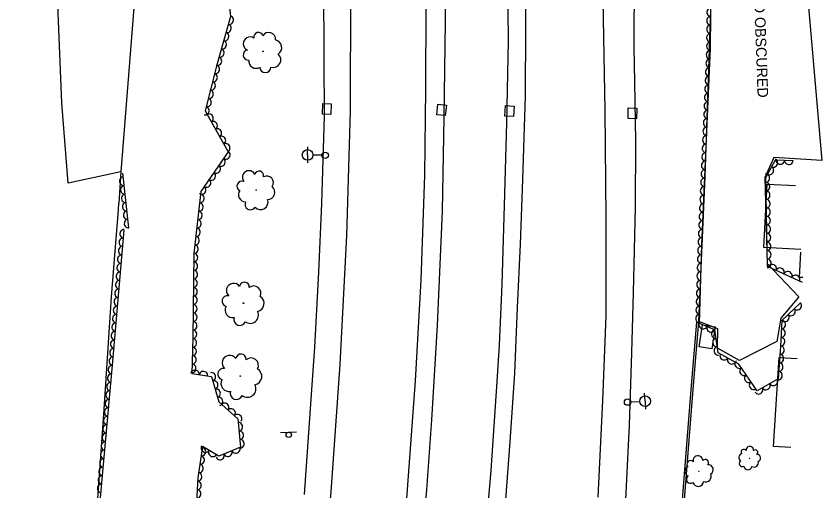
# Model space of a CAD drawing. Extents: x 1722896 to 1754269, y 648279 to 666297.
# Drawn here: x 1725645.5 to 1726023.6, y 660733.7 to 660956.7 of the extents above; entities that cross this region are included whole.
import ezdxf

# ---------------------------------------------------------------- set-up
doc = ezdxf.new("R2010")
doc.units = 0
for name, color, linetype in [('DESIGN - CENTERLINE - Proposed Text', 7, 'Continuous'), ('DESIGN - PUBLIC HEARING - Shapes', 7, 'Continuous'), ('DESIGN - SCRATCH - User 1', 7, 'Continuous'), ('SURVEY - CENTERLINE - Preliminary', 7, 'Continuous'), ('SURVEY - CENTERLINE - Preliminary Text', 7, 'Continuous'), ('SURVEY - DRAINAGE - Natural Features', 7, 'Continuous'), ('SURVEY - DTM - Breaklines', 7, 'Continuous'), ('SURVEY - VEGETATION - Features with Text', 7, 'Continuous')]:
    doc.layers.add(name, color=color, linetype=linetype)

msp = doc.modelspace()

# ---------------------------------------------------------------- linework, layer by layer
at = {"layer": 'DESIGN - CENTERLINE - Proposed Text'}
for points in [[(1726013.65, 660846.99), (1725996.29, 660847.96), (1725997.95, 660877.79), (1726011.23, 660877.05)], [(1726014.7, 660833.9), (1726013.09, 660833.99), (1726013.75, 660845.74)], [(1726008.97, 660754.08), (1726000.79, 660754.62), (1726003.59, 660796.39), (1726012.02, 660795.82)]]:
    msp.add_lwpolyline(points, dxfattribs=at)
msp.add_lwpolyline([(1725965.99, 660801.39), (1725967.58, 660811.62), (1725973.51, 660810.69), (1725971.91, 660800.46)], close=True, dxfattribs=at)
at = {"layer": 'DESIGN - PUBLIC HEARING - Shapes'}
msp.add_line((1725769.57, 660761.06), (1725777.06, 660761.46), dxfattribs=at)
msp.add_circle((1725773.41, 660760.04), 1.25, dxfattribs=at)
at = {"layer": 'DESIGN - SCRATCH - User 1'}
for points in [[(1725964.76, 660812.97), (1725962.41, 660785.08), (1725960.28, 660759.37), (1725958.31, 660733.51), (1725954.36, 660683.66), (1725952.07, 660657.59), (1725948.89, 660632.28), (1725946.62, 660607.52), (1725944.1, 660581.64), (1725941.41, 660554.09), (1725936.71, 660508.09), (1725934.2, 660487.2), (1725929.99, 660453.12), (1725927.54, 660429.25), (1725923.58, 660391.25), (1725922.24, 660377.04), (1725920.23, 660353.6), (1725916.91, 660331.25)], [(1725965.72, 660813.11), (1725963.37, 660785.22), (1725961.24, 660759.5), (1725959.27, 660733.65), (1725955.32, 660683.8), (1725953.03, 660657.73), (1725949.85, 660632.42), (1725947.58, 660607.66), (1725945.06, 660581.78), (1725942.37, 660554.23), (1725937.67, 660508.23), (1725935.16, 660487.34), (1725930.95, 660453.26), (1725928.5, 660429.39), (1725924.54, 660391.39), (1725923.2, 660377.18), (1725921.19, 660353.74), (1725917.87, 660331.39)]]:
    msp.add_lwpolyline(points, dxfattribs=at)
at = {"layer": 'SURVEY - CENTERLINE - Preliminary'}
for points in [[(1726007.91, 661069.2), (1726023.56, 660888.87), (1726001.03, 660890.23), (1725996.8, 660880.8), (1725997.91, 660840.46), (1726012.7, 660824.79), (1726004.23, 660814.84), (1726002.4, 660803.88), (1725984.86, 660794.96), (1725974.53, 660800.76), (1725974.77, 660809.78), (1725965.86, 660813.32), (1725968.83, 660881.15), (1725971.5, 660959.67), (1725969.95, 660995.93), (1725949.23, 660998.57), (1725952.54, 661024.56), (1725964.48, 661039.09), (1726000.65, 661066.55), (1726007.91, 661069.2)], [(1725689.81, 660992.86), (1725701.19, 660966.72), (1725694.66, 660883.5), (1725669.91, 660878.22), (1725667, 660915.97), (1725663.85, 660992.93), (1725670.7, 660996.18), (1725682.72, 660994.17), (1725689.81, 660992.86)]]:
    msp.add_lwpolyline(points, dxfattribs=at)
at = {"layer": 'SURVEY - CENTERLINE - Preliminary Text'}
for points in [[(1725882.65, 661488.6), (1725887.43, 661441.03), (1725891.16, 661401.2), (1725894.21, 661369.06), (1725896.83, 661342.55), (1725900.16, 661306.86), (1725905.01, 661252.63), (1725909.24, 661205.81), (1725912.6, 661161.82), (1725915.16, 661123), (1725917.58, 661078.66), (1725919.33, 661028.98), (1725920.65, 660972.91), (1725921.79, 660912.33), (1725922.26, 660861.98), (1725922.14, 660815.74), (1725920.61, 660776.1), (1725918.46, 660730.72)], [(1725850.38, 661458.29), (1725852.11, 661440.14), (1725855.16, 661407.46), (1725858.44, 661371.48), (1725861.51, 661337.08), (1725864.38, 661306.64), (1725866.99, 661277.47), (1725870.91, 661235.41), (1725874.21, 661199.04), (1725876.76, 661167.16), (1725879.26, 661131.16), (1725881.43, 661091.84), (1725883.15, 661054.79), (1725883.98, 661017.87), (1725884.52, 660990.23), (1725884.47, 660951.35), (1725884.26, 660919.29), (1725883.12, 660879.88), (1725881.96, 660849.54), (1725880.63, 660819.91), (1725879.34, 660788.96), (1725877.07, 660756.76), (1725874.7, 660723.38)], [(1725807.33, 661411.86), (1725812.88, 661355.2), (1725818.9, 661295.47), (1725823.29, 661245.81), (1725827.97, 661196.43), (1725831.02, 661151.66), (1725833.78, 661100.42), (1725836.27, 661050.81), (1725837.58, 661005.56), (1725837.75, 660961.7), (1725837.61, 660922.43), (1725837.05, 660881.93), (1725835.32, 660832.66), (1725832.68, 660785.4), (1725827.8, 660719.5)], [(1725728.96, 660271.57), (1725736.84, 660319.45), (1725741.97, 660349.62), (1725746.86, 660380.48), (1725751.6, 660410.3), (1725759.59, 660459.52), (1725768.3, 660518.06), (1725773.17, 660549.93), (1725779.09, 660594.26), (1725783.61, 660633.08), (1725788.65, 660681.99), (1725793.27, 660733.35), (1725797.48, 660793.02), (1725800.62, 660853.69), (1725802.4, 660912.05), (1725802.48, 660967.9), (1725801.7, 661028.34), (1725799.38, 661082.27), (1725795.89, 661143.56), (1725791.45, 661203.59), (1725786.88, 661256.69), (1725781.88, 661309.57), (1725775.06, 661380.7), (1725775.13, 661380.09)], [(1725911.19, 661295.98), (1725914.08, 661263.69), (1725916.66, 661234.54), (1725918.15, 661211.97), (1725920.46, 661191.54), (1725922.99, 661159.9), (1725925.22, 661123.43), (1725928.43, 661115.89), (1725929.22, 661111.03), (1725929.88, 661107.92), (1725929.57, 661098.85), (1725930.44, 661095.8), (1725931.29, 661065.89), (1725932.77, 661047.71), (1725933.68, 661016.34), (1725934.74, 660993.73), (1725935.54, 660975.5), (1725935.32, 660942.11), (1725935.58, 660925.69)], [(1725863.35, 661221.33), (1725865.5, 661198.17), (1725868.32, 661164.09), (1725870.85, 661130.86), (1725873.38, 661090.9), (1725874.54, 661060.17), (1725875.52, 661025.05), (1725875.94, 660988.02), (1725876.37, 660945.02), (1725875.62, 660906.56), (1725874.47, 660867.75), (1725873.32, 660830.57), (1725872.11, 660802.18), (1725871.01, 660785.12), (1725868.22, 660743.22), (1725865.64, 660712.83)], [(1725787.07, 661074.99), (1725788.19, 661053.42), (1725788.94, 661025.96), (1725789.49, 660999.03), (1725789.78, 660972.07), (1725789.9, 660936.6), (1725789.98, 660909.65), (1725788.75, 660868.67), (1725787.37, 660836.42), (1725785.47, 660801.16), (1725783.29, 660770), (1725780.64, 660732.07)], [(1725846.63, 660986.68), (1725846.78, 660953.99), (1725846.23, 660909.1), (1725845.4, 660865.04), (1725842.97, 660811.42), (1725840.32, 660767.12), (1725837.96, 660734.16), (1725835.39, 660704.34)], [(1725935.58, 660925.69), (1725936.15, 660897.94), (1725936, 660866.99), (1725935.07, 660826.95), (1725934.27, 660798.6), (1725933.12, 660764.62), (1725931.32, 660726.5), (1725928.82, 660689.24), (1725926.15, 660657.03), (1725922.66, 660621.88), (1725919.53, 660590.04), (1725916.58, 660560.97), (1725912.87, 660530.26), (1725908.78, 660496.64), (1725905.43, 660470.14), (1725900.97, 660436.07), (1725896.61, 660407.57), (1725892.97, 660380.74), (1725888.51, 660352.3), (1725884.1, 660319.32), (1725883.17, 660311.92)], [(1725694.66, 660883.5), (1725693.69, 660868.77)], [(1725645.47, 660249.62), (1725649.16, 660275.57), (1725652.62, 660307.82), (1725655.71, 660341.47), (1725658.47, 660369.22), (1725661.32, 660396.88), (1725660.85, 660423.2), (1725662.81, 660475.3), (1725666.24, 660517.03), (1725669.16, 660557.67), (1725676.51, 660629.28), (1725679.88, 660677.84), (1725682.93, 660717.09), (1725686.66, 660769.56), (1725690.23, 660824.91), (1725693.59, 660865.74), (1725693.69, 660868.77)]]:
    msp.add_lwpolyline(points, dxfattribs=at)
at = {"layer": 'SURVEY - DRAINAGE - Natural Features'}
for p, q in [((1725791.27, 660913.07), (1725791.27, 660913.07)), ((1725845.14, 660912.65), (1725845.14, 660912.65)), ((1725876.98, 660912.07), (1725876.98, 660912.07)), ((1725934.64, 660911), (1725934.64, 660911))]:
    msp.add_line(p, q, dxfattribs=at)
for points in [[(1725789.36, 660915.64), (1725793.36, 660915.49), (1725793.18, 660910.49), (1725789.18, 660910.64), (1725789.36, 660915.64)], [(1725843.42, 660915.34), (1725847.39, 660914.92), (1725846.87, 660909.95), (1725842.89, 660910.37), (1725843.42, 660915.34)], [(1725875.12, 660914.67), (1725879.11, 660914.45), (1725878.84, 660909.46), (1725874.84, 660909.68), (1725875.12, 660914.67)], [(1725932.67, 660913.52), (1725936.67, 660913.48), (1725936.61, 660908.48), (1725932.62, 660908.52), (1725932.67, 660913.52)]]:
    msp.add_lwpolyline(points, dxfattribs=at)
at = {"layer": 'SURVEY - DTM - Breaklines'}
for p, q in [((1725782.27, 660891.47), (1725782.36, 660895.22)), ((1725782.27, 660891.47), (1725782.17, 660887.72)), ((1725789.01, 660891.31), (1725784.76, 660891.41)), ((1725940.61, 660775.87), (1725940.4, 660779.62)), ((1725933.87, 660775.5), (1725938.11, 660775.73)), ((1725940.61, 660775.87), (1725940.82, 660772.13))]:
    msp.add_line(p, q, dxfattribs=at)
for centre, radius in [((1725782.27, 660891.47), 2.5), ((1725790.51, 660891.27), 1.5), ((1725932.37, 660775.41), 1.5), ((1725940.61, 660775.87), 2.5)]:
    msp.add_circle(centre, radius, dxfattribs=at)
at = {"layer": 'SURVEY - VEGETATION - Features with Text'}
for points in [[(1726013.54, 660821.99), (1726004.75, 660813.76), (1726004.2, 660801.55), (1726002.99, 660786.32), (1725993.18, 660780.68), (1725984.63, 660793.26), (1725974.96, 660798.61), (1725973.29, 660809.42), (1725966.18, 660812.37), (1725967.27, 660849.44), (1725969.18, 660891.79), (1725971.33, 660941.58), (1725971.57, 660972.94), (1725970.14, 660995.98), (1725959.41, 660998.03), (1725962.67, 661028.25), (1725975.26, 661045.51), (1725998.68, 661062.54)], [(1725743.65, 660978.41), (1725746.09, 660956.5), (1725739.43, 660933.22), (1725734.14, 660912.19), (1725744.97, 660892.89), (1725732.2, 660874.37), (1725728.81, 660845.26), (1725728.36, 660805.66), (1725727.93, 660788.77), (1725737.15, 660787.42), (1725740.61, 660775.46), (1725749.55, 660767.62), (1725750.78, 660754.23), (1725740.64, 660750.03), (1725732.91, 660754.58), (1725730.7, 660739.88), (1725729.35, 660714.95)], [(1726010.04, 660888.78), (1726001.67, 660889.09), (1725997.18, 660880.74), (1725997.92, 660839.26), (1726014.35, 660831.69)], [(1725698.34, 660857.25), (1725695.49, 660882.98)], [(1725683.8, 660716.64), (1725690.77, 660792.82), (1725696.13, 660856.12)]]:
    msp.add_lwpolyline(points, dxfattribs=at)
for centre, radius in [((1725761.37, 660940.07), 0.111), ((1725758.11, 660874.94), 0.108), ((1725752.17, 660821.87), 0.118), ((1725750.63, 660787.62), 0.123), ((1725989.56, 660748.95), 0.061), ((1725965.8, 660742.83), 0.0798)]:
    msp.add_circle(centre, radius, dxfattribs=at)
for centre, radius, start, end in [((1725755.24, 660943.7), 3.17, 55.3971, 248.8168), ((1725759.16, 660946.84), 2.18, 15.3764, 194.122), ((1725764.01, 660945.84), 3.18, 353.2602, 150.0491), ((1725766.52, 660941.91), 3.62, 302.313, 79.8372), ((1725754.44, 660938.36), 2.41, 98.0157, 275.3349), ((1725766.1, 660936.14), 3.59, 253.2088, 49.0473), ((1725758.05, 660935.56), 3.42, 173.3028, 300.1485), ((1725762.41, 660932.77), 2.65, 183.4617, 358.462), ((1725754.71, 660880.98), 3.08, 25.4807, 218.9004), ((1725759.53, 660881.73), 2.12, 345.46, 164.2056), ((1725751.43, 660876.87), 2.34, 68.0993, 245.4185), ((1725763.13, 660878.53), 3.09, 323.3438, 120.1327), ((1725753.12, 660872.76), 3.32, 143.3864, 270.2321), ((1725763.34, 660874), 3.52, 272.3966, 49.9208), ((1725755.45, 660868.28), 2.58, 153.5453, 328.5456), ((1725760.19, 660869.34), 3.5, 223.2924, 19.1309), ((1725747.48, 660827.8), 3.36, 34.3955, 227.8152), ((1725752.55, 660829.43), 2.31, 354.3748, 173.1204), ((1725756.98, 660826.58), 3.37, 332.2586, 129.0476), ((1725744.65, 660822.82), 2.56, 77.0141, 254.3333), ((1725757.98, 660821.74), 3.84, 281.3114, 58.8356), ((1725747.17, 660818.67), 3.63, 152.3012, 279.1469), ((1725755.36, 660816.18), 3.81, 232.2072, 28.0457), ((1725750.43, 660814.24), 2.81, 162.4601, 337.4604), ((1725745.66, 660793.81), 3.53, 34.7762, 228.1959), ((1725750.97, 660795.55), 2.43, 354.7555, 173.5012), ((1725755.64, 660792.6), 3.54, 332.6394, 129.4283), ((1725742.72, 660788.56), 2.69, 77.3949, 254.714), ((1725756.72, 660787.52), 4.03, 281.6921, 59.2163), ((1725745.4, 660784.22), 3.81, 152.6819, 279.5276), ((1725754.02, 660781.66), 4, 232.5879, 28.4264), ((1725748.85, 660779.6), 2.95, 162.8408, 337.8411), ((1725989.78, 660752.86), 1.74, 352.8188, 186.2384), ((1725965.38, 660747.94), 2.28, 0.7666, 194.1863), ((1725986.51, 660749.43), 1.88, 110.7245, 237.5701), ((1725986.97, 660751.9), 1.33, 35.4374, 212.7566), ((1725992.3, 660751.75), 1.2, 312.7981, 131.5437), ((1725993.04, 660749.12), 1.75, 290.6819, 87.4708), ((1725961.91, 660746.19), 1.74, 43.3853, 220.7045), ((1725968.86, 660746.95), 1.57, 320.746, 139.4916), ((1725970.29, 660743.68), 2.29, 298.6298, 95.4187), ((1725986.26, 660746.59), 1.46, 120.8834, 295.8837), ((1725991.76, 660746.9), 1.99, 239.7347, 17.2589), ((1725961.77, 660742.9), 2.46, 118.6724, 245.518), ((1725988.84, 660745.64), 1.98, 190.6305, 346.469), ((1725961.95, 660739.17), 1.91, 128.8313, 303.8316), ((1725969.03, 660740.57), 2.61, 247.6825, 25.2068), ((1725965.47, 660738.41), 2.59, 198.5784, 354.4169)]:
    msp.add_arc(centre, radius, start, end, dxfattribs=at)
for centre, major_axis in [((1725971.46, 660958.5), (0.01, 2)), ((1725745.59, 660954.74), (-0.55, -1.92)), ((1725971.43, 660954.5), (0.01, 2)), ((1725744.49, 660950.89), (-0.55, -1.92)), ((1725971.4, 660950.5), (0.01, 2)), ((1725743.39, 660947.05), (-0.55, -1.92)), ((1725971.37, 660946.5), (0.01, 2)), ((1725742.28, 660943.2), (-0.55, -1.92)), ((1725971.34, 660942.5), (0.01, 2)), ((1725741.18, 660939.36), (-0.55, -1.92)), ((1725971.2, 660938.5), (0.09, 2)), ((1725740.08, 660935.51), (-0.55, -1.92)), ((1725971.03, 660934.5), (0.09, 2)), ((1725739.03, 660931.65), (-0.49, -1.94)), ((1725970.85, 660930.51), (0.09, 2)), ((1725738.06, 660927.77), (-0.49, -1.94)), ((1725970.68, 660926.51), (0.09, 2)), ((1725737.08, 660923.9), (-0.49, -1.94)), ((1725970.51, 660922.52), (0.09, 2)), ((1725736.11, 660920.02), (-0.49, -1.94)), ((1725970.33, 660918.52), (0.09, 2)), ((1725735.13, 660916.14), (-0.49, -1.94)), ((1725970.16, 660914.52), (0.09, 2)), ((1725734.16, 660912.26), (-0.49, -1.94)), ((1725969.99, 660910.53), (0.09, 2)), ((1725736.06, 660908.76), (0.98, -1.74)), ((1725969.82, 660906.53), (0.09, 2)), ((1725738.02, 660905.27), (0.98, -1.74)), ((1725969.64, 660902.53), (0.09, 2)), ((1725739.98, 660901.79), (0.98, -1.74)), ((1725741.94, 660898.3), (0.98, -1.74)), ((1725743.89, 660894.81), (0.98, -1.74)), ((1725969.47, 660898.54), (0.09, 2)), ((1725969.3, 660894.54), (0.09, 2)), ((1725741.67, 660888.12), (-1.14, -1.65)), ((1725743.94, 660891.41), (-1.14, -1.65)), ((1725969.12, 660890.55), (0.09, 2)), ((1726000.9, 660887.67), (-0.95, -1.76)), ((1725739.4, 660884.82), (-1.14, -1.65)), ((1725968.94, 660886.55), (0.09, 2)), ((1725999.01, 660884.15), (-0.95, -1.76)), ((1726004.05, 660889.01), (-2, 0.07)), ((1726008.04, 660888.86), (-2, 0.07)), ((1725737.13, 660881.53), (-1.14, -1.65)), ((1725968.76, 660882.55), (0.09, 2)), ((1725997.18, 660880.61), (0.04, -2)), ((1725695.91, 660879.12), (-0.22, 1.99)), ((1725734.86, 660878.24), (-1.14, -1.65)), ((1725968.58, 660878.56), (0.09, 2)), ((1725997.25, 660876.61), (0.04, -2)), ((1725696.35, 660875.14), (-0.22, 1.99)), ((1725732.59, 660874.94), (-1.14, -1.65)), ((1725968.4, 660874.56), (0.09, 2)), ((1725997.33, 660872.61), (0.04, -2)), ((1725696.8, 660871.17), (-0.22, 1.99)), ((1725731.82, 660871.09), (-0.23, -1.99)), ((1725968.22, 660870.57), (0.09, 2)), ((1725997.4, 660868.61), (0.04, -2)), ((1725697.24, 660867.19), (-0.22, 1.99)), ((1725731.35, 660867.11), (-0.23, -1.99)), ((1725968.04, 660866.57), (0.09, 2)), ((1725697.68, 660863.22), (-0.22, 1.99)), ((1725730.89, 660863.14), (-0.23, -1.99)), ((1725967.86, 660862.57), (0.09, 2)), ((1725997.47, 660864.61), (0.04, -2)), ((1725698.12, 660859.24), (-0.22, 1.99)), ((1725730.43, 660859.17), (-0.23, -1.99)), ((1725967.68, 660858.58), (0.09, 2)), ((1725997.54, 660860.61), (0.04, -2)), ((1725695.99, 660854.42), (0.17, 1.99)), ((1725729.97, 660855.19), (-0.23, -1.99)), ((1725967.5, 660854.58), (0.09, 2)), ((1725997.61, 660856.61), (0.04, -2)), ((1725695.65, 660850.44), (0.17, 1.99)), ((1725729.51, 660851.22), (-0.23, -1.99)), ((1725967.32, 660850.59), (0.09, 2)), ((1725997.68, 660852.61), (0.04, -2)), ((1725695.31, 660846.45), (0.17, 1.99)), ((1725729.04, 660847.25), (-0.23, -1.99)), ((1725967.18, 660846.59), (0.06, 2)), ((1725997.75, 660848.61), (0.04, -2)), ((1725694.97, 660842.47), (0.17, 1.99)), ((1725728.79, 660843.26), (-0.02, -2)), ((1725967.06, 660842.59), (0.06, 2)), ((1725997.83, 660844.61), (0.04, -2)), ((1725694.64, 660838.48), (0.17, 1.99)), ((1725728.74, 660839.26), (-0.02, -2)), ((1725966.95, 660838.59), (0.06, 2)), ((1725997.9, 660840.61), (0.04, -2)), ((1726000.33, 660838.15), (1.82, -0.84)), ((1725694.3, 660834.49), (0.17, 1.99)), ((1725728.7, 660835.26), (-0.02, -2)), ((1725966.83, 660834.59), (0.06, 2)), ((1726003.96, 660836.48), (1.82, -0.84)), ((1726007.6, 660834.81), (1.82, -0.84)), ((1725728.65, 660831.26), (-0.02, -2)), ((1726011.23, 660833.13), (1.82, -0.84)), ((1725693.96, 660830.51), (0.17, 1.99)), ((1725728.6, 660827.26), (-0.02, -2)), ((1725966.71, 660830.6), (0.06, 2)), ((1725693.62, 660826.52), (0.17, 1.99)), ((1725728.56, 660823.26), (-0.02, -2)), ((1725966.59, 660826.6), (0.06, 2)), ((1725693.29, 660822.54), (0.17, 1.99)), ((1725966.48, 660822.6), (0.06, 2)), ((1726012.08, 660820.63), (-1.46, -1.37)), ((1725692.95, 660818.55), (0.17, 1.99)), ((1725728.51, 660819.26), (-0.02, -2)), ((1725966.36, 660818.6), (0.06, 2)), ((1726009.16, 660817.89), (-1.46, -1.37)), ((1725692.61, 660814.57), (0.17, 1.99)), ((1725728.47, 660815.26), (-0.02, -2)), ((1725966.24, 660814.6), (0.06, 2)), ((1726004.66, 660811.8), (-0.09, -2)), ((1726006.24, 660815.16), (-1.46, -1.37)), ((1725692.28, 660810.58), (0.17, 1.99)), ((1725728.42, 660811.26), (-0.02, -2)), ((1725967.81, 660811.7), (-1.85, 0.77)), ((1725971.51, 660810.17), (-1.85, 0.77)), ((1725691.94, 660806.59), (0.17, 1.99)), ((1725728.37, 660807.26), (-0.02, -2)), ((1725973.61, 660807.38), (-0.3, 1.98)), ((1726004.48, 660807.81), (-0.09, -2)), ((1725691.6, 660802.61), (0.17, 1.99)), ((1725728.3, 660803.26), (-0.05, -2)), ((1725974.22, 660803.43), (-0.3, 1.98)), ((1726004.3, 660803.81), (-0.09, -2)), ((1725691.26, 660798.62), (0.17, 1.99)), ((1725728.19, 660799.27), (-0.05, -2)), ((1725974.83, 660799.48), (-0.3, 1.98)), ((1726004.06, 660799.82), (-0.16, -1.99)), ((1725690.93, 660794.64), (0.17, 1.99)), ((1725728.09, 660795.27), (-0.05, -2)), ((1725977.69, 660797.1), (-1.75, 0.97)), ((1725981.19, 660795.16), (-1.75, 0.97)), ((1726003.74, 660795.83), (-0.16, -1.99)), ((1725690.57, 660790.65), (0.18, 1.99)), ((1725727.99, 660791.27), (-0.05, -2)), ((1725984.67, 660793.2), (-1.12, 1.65)), ((1725986.92, 660789.89), (-1.12, 1.65)), ((1726003.43, 660791.85), (-0.16, -1.99)), ((1725690.21, 660786.67), (0.18, 1.99)), ((1725729.41, 660788.55), (1.98, -0.29)), ((1725733.36, 660787.97), (1.98, -0.29)), ((1725737.2, 660787.25), (0.56, -1.92)), ((1725989.17, 660786.58), (-1.12, 1.65)), ((1726003.11, 660787.86), (-0.16, -1.99)), ((1725689.84, 660782.69), (0.18, 1.99)), ((1725738.31, 660783.41), (0.56, -1.92)), ((1725991.41, 660783.27), (-1.12, 1.65)), ((1725997.39, 660783.1), (-1.73, -1)), ((1726000.86, 660785.1), (-1.73, -1)), ((1725689.48, 660778.7), (0.18, 1.99)), ((1725739.42, 660779.57), (0.56, -1.92)), ((1725993.92, 660781.11), (-1.73, -1)), ((1725689.11, 660774.72), (0.18, 1.99)), ((1725740.53, 660775.73), (0.56, -1.92)), ((1725688.75, 660770.74), (0.18, 1.99)), ((1725743.41, 660773), (1.5, -1.32)), ((1725746.41, 660770.37), (1.5, -1.32)), ((1725688.38, 660766.75), (0.18, 1.99)), ((1725749.42, 660767.73), (1.5, -1.32)), ((1725688.02, 660762.77), (0.18, 1.99)), ((1725749.9, 660763.8), (0.18, -1.99)), ((1725687.66, 660758.79), (0.18, 1.99)), ((1725750.27, 660759.82), (0.18, -1.99)), ((1725750.63, 660755.84), (0.18, -1.99)), ((1725687.29, 660754.8), (0.18, 1.99)), ((1725734.26, 660753.79), (-1.72, 1.02)), ((1725732.55, 660752.17), (-0.3, -1.98)), ((1725748.57, 660753.32), (-1.85, -0.77)), ((1725686.93, 660750.82), (0.18, 1.99)), ((1725731.95, 660748.22), (-0.3, -1.98)), ((1725737.7, 660751.76), (-1.72, 1.02)), ((1725741.18, 660750.25), (-1.85, -0.77)), ((1725744.88, 660751.78), (-1.85, -0.77)), ((1725686.56, 660746.84), (0.18, 1.99)), ((1725731.35, 660744.26), (-0.3, -1.98)), ((1725686.2, 660742.85), (0.18, 1.99)), ((1725730.76, 660740.31), (-0.3, -1.98)), ((1725685.83, 660738.87), (0.18, 1.99)), ((1725730.5, 660736.32), (-0.11, -2)), ((1725685.47, 660734.89), (0.18, 1.99)), ((1725730.29, 660732.32), (-0.11, -2))]:
    msp.add_ellipse(centre, major_axis=major_axis, ratio=0.940188, start_param=0, end_param=3.141593, dxfattribs=at)

# ---------------------------------------------------------------- texts
at = {"layer": 'SURVEY - CENTERLINE - Preliminary'}
msp.add_text('GROUND OBSCURED', height=5, rotation=272.0818, dxfattribs=at).set_placement((1725990.91, 660987.7))

doc.saveas('drawing.dxf')
